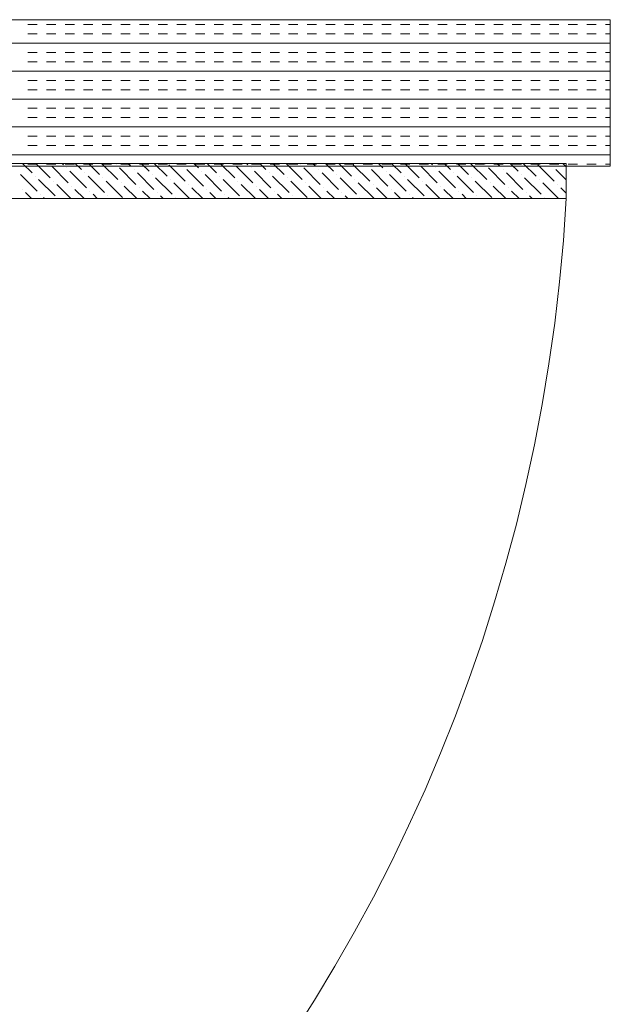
# Model space of a CAD drawing. Extents: x 3940905 to 4145695, y 925352 to 1109797.
# Tile 967 of 1056: x 4063836 to 4064037, y 1100079 to 1100414. Entities that reach past the tile are written whole.
import ezdxf

# ---------------------------------------------------------------- set-up
doc = ezdxf.new("R2010")
doc.units = 0
doc.header["$LTSCALE"] = 750
doc.header["$MEASUREMENT"] = 0
doc.layers.add('CKD Equipments', color=252, linetype='CONTINUOUS', lineweight=0)

msp = doc.modelspace()

# ---------------------------------------------------------------- linework, layer by layer
at = {"layer": 'CKD Equipments'}
for p, q in [((4064037.17, 1100414.26), (4063437.17, 1100414.26)), ((4064037.17, 1100364.26), (4064037.17, 1100414.26)), ((4063453.17, 1100365.26), (4064022.17, 1100365.26)), ((4064022.17, 1100365.26), (4064022.17, 1100353.26)), ((4063437.17, 1100364.26), (4064037.17, 1100364.26)), ((4064022.17, 1100353.26), (4063453.17, 1100353.26))]:
    msp.add_line(p, q, dxfattribs=at)
at = {"layer": 'CKD Equipments', "color": 4, "linetype": 'Continuous'}
for p, q in [((4063838.69, 1100412.61), (4063841.87, 1100412.61)), ((4063845.04, 1100412.61), (4063848.22, 1100412.61)), ((4063851.39, 1100412.61), (4063854.57, 1100412.61)), ((4063857.74, 1100412.61), (4063860.92, 1100412.61)), ((4063864.09, 1100412.61), (4063867.27, 1100412.61)), ((4063870.44, 1100412.61), (4063873.62, 1100412.61)), ((4063876.79, 1100412.61), (4063879.97, 1100412.61)), ((4063883.14, 1100412.61), (4063886.32, 1100412.61)), ((4063889.49, 1100412.61), (4063892.67, 1100412.61)), ((4063895.84, 1100412.61), (4063899.02, 1100412.61)), ((4063902.19, 1100412.61), (4063905.37, 1100412.61)), ((4063908.54, 1100412.61), (4063911.72, 1100412.61)), ((4063914.89, 1100412.61), (4063918.07, 1100412.61)), ((4063921.24, 1100412.61), (4063924.42, 1100412.61)), ((4063927.59, 1100412.61), (4063930.77, 1100412.61)), ((4063933.94, 1100412.61), (4063937.12, 1100412.61)), ((4063940.29, 1100412.61), (4063943.47, 1100412.61)), ((4063946.64, 1100412.61), (4063949.82, 1100412.61)), ((4063952.99, 1100412.61), (4063956.17, 1100412.61)), ((4063959.34, 1100412.61), (4063962.52, 1100412.61)), ((4063965.69, 1100412.61), (4063968.87, 1100412.61)), ((4063972.04, 1100412.61), (4063975.22, 1100412.61)), ((4063978.39, 1100412.61), (4063981.57, 1100412.61)), ((4063984.74, 1100412.61), (4063987.92, 1100412.61)), ((4063991.09, 1100412.61), (4063994.27, 1100412.61)), ((4063997.44, 1100412.61), (4064000.62, 1100412.61)), ((4064003.79, 1100412.61), (4064006.97, 1100412.61)), ((4064010.14, 1100412.61), (4064013.32, 1100412.61)), ((4064016.49, 1100412.61), (4064019.67, 1100412.61)), ((4064022.84, 1100412.61), (4064026.02, 1100412.61)), ((4064029.19, 1100412.61), (4064032.37, 1100412.61)), ((4064035.54, 1100412.61), (4064037.17, 1100412.61)), ((4063838.69, 1100409.44), (4063841.87, 1100409.44)), ((4063845.04, 1100409.44), (4063848.22, 1100409.44)), ((4063851.39, 1100409.44), (4063854.57, 1100409.44)), ((4063857.74, 1100409.44), (4063860.92, 1100409.44)), ((4063864.09, 1100409.44), (4063867.27, 1100409.44)), ((4063870.44, 1100409.44), (4063873.62, 1100409.44)), ((4063876.79, 1100409.44), (4063879.97, 1100409.44)), ((4063883.14, 1100409.44), (4063886.32, 1100409.44)), ((4063889.49, 1100409.44), (4063892.67, 1100409.44)), ((4063895.84, 1100409.44), (4063899.02, 1100409.44)), ((4063902.19, 1100409.44), (4063905.37, 1100409.44)), ((4063908.54, 1100409.44), (4063911.72, 1100409.44)), ((4063914.89, 1100409.44), (4063918.07, 1100409.44)), ((4063921.24, 1100409.44), (4063924.42, 1100409.44)), ((4063927.59, 1100409.44), (4063930.77, 1100409.44)), ((4063933.94, 1100409.44), (4063937.12, 1100409.44)), ((4063940.29, 1100409.44), (4063943.47, 1100409.44)), ((4063946.64, 1100409.44), (4063949.82, 1100409.44)), ((4063952.99, 1100409.44), (4063956.17, 1100409.44)), ((4063959.34, 1100409.44), (4063962.52, 1100409.44)), ((4063965.69, 1100409.44), (4063968.87, 1100409.44)), ((4063972.04, 1100409.44), (4063975.22, 1100409.44)), ((4063978.39, 1100409.44), (4063981.57, 1100409.44)), ((4063984.74, 1100409.44), (4063987.92, 1100409.44)), ((4063991.09, 1100409.44), (4063994.27, 1100409.44)), ((4063997.44, 1100409.44), (4064000.62, 1100409.44)), ((4064003.79, 1100409.44), (4064006.97, 1100409.44)), ((4064010.14, 1100409.44), (4064013.32, 1100409.44)), ((4064016.49, 1100409.44), (4064019.67, 1100409.44)), ((4064022.84, 1100409.44), (4064026.02, 1100409.44)), ((4064029.19, 1100409.44), (4064032.37, 1100409.44)), ((4064035.54, 1100409.44), (4064037.17, 1100409.44)), ((4063437.17, 1100406.26), (4064037.17, 1100406.26)), ((4063838.69, 1100403.09), (4063841.87, 1100403.09)), ((4063845.04, 1100403.09), (4063848.22, 1100403.09)), ((4063851.39, 1100403.09), (4063854.57, 1100403.09)), ((4063857.74, 1100403.09), (4063860.92, 1100403.09)), ((4063864.09, 1100403.09), (4063867.27, 1100403.09)), ((4063870.44, 1100403.09), (4063873.62, 1100403.09)), ((4063876.79, 1100403.09), (4063879.97, 1100403.09)), ((4063883.14, 1100403.09), (4063886.32, 1100403.09)), ((4063889.49, 1100403.09), (4063892.67, 1100403.09)), ((4063895.84, 1100403.09), (4063899.02, 1100403.09)), ((4063902.19, 1100403.09), (4063905.37, 1100403.09)), ((4063908.54, 1100403.09), (4063911.72, 1100403.09)), ((4063914.89, 1100403.09), (4063918.07, 1100403.09)), ((4063921.24, 1100403.09), (4063924.42, 1100403.09)), ((4063927.59, 1100403.09), (4063930.77, 1100403.09)), ((4063933.94, 1100403.09), (4063937.12, 1100403.09)), ((4063940.29, 1100403.09), (4063943.47, 1100403.09)), ((4063946.64, 1100403.09), (4063949.82, 1100403.09)), ((4063952.99, 1100403.09), (4063956.17, 1100403.09)), ((4063959.34, 1100403.09), (4063962.52, 1100403.09)), ((4063965.69, 1100403.09), (4063968.87, 1100403.09)), ((4063972.04, 1100403.09), (4063975.22, 1100403.09)), ((4063978.39, 1100403.09), (4063981.57, 1100403.09)), ((4063984.74, 1100403.09), (4063987.92, 1100403.09)), ((4063991.09, 1100403.09), (4063994.27, 1100403.09)), ((4063997.44, 1100403.09), (4064000.62, 1100403.09)), ((4064003.79, 1100403.09), (4064006.97, 1100403.09)), ((4064010.14, 1100403.09), (4064013.32, 1100403.09)), ((4064016.49, 1100403.09), (4064019.67, 1100403.09)), ((4064022.84, 1100403.09), (4064026.02, 1100403.09)), ((4064029.19, 1100403.09), (4064032.37, 1100403.09)), ((4064035.54, 1100403.09), (4064037.17, 1100403.09)), ((4063838.69, 1100399.91), (4063841.87, 1100399.91)), ((4063845.04, 1100399.91), (4063848.22, 1100399.91)), ((4063851.39, 1100399.91), (4063854.57, 1100399.91)), ((4063857.74, 1100399.91), (4063860.92, 1100399.91)), ((4063864.09, 1100399.91), (4063867.27, 1100399.91)), ((4063870.44, 1100399.91), (4063873.62, 1100399.91)), ((4063876.79, 1100399.91), (4063879.97, 1100399.91)), ((4063883.14, 1100399.91), (4063886.32, 1100399.91)), ((4063889.49, 1100399.91), (4063892.67, 1100399.91)), ((4063895.84, 1100399.91), (4063899.02, 1100399.91)), ((4063902.19, 1100399.91), (4063905.37, 1100399.91)), ((4063908.54, 1100399.91), (4063911.72, 1100399.91)), ((4063914.89, 1100399.91), (4063918.07, 1100399.91)), ((4063921.24, 1100399.91), (4063924.42, 1100399.91)), ((4063927.59, 1100399.91), (4063930.77, 1100399.91)), ((4063933.94, 1100399.91), (4063937.12, 1100399.91)), ((4063940.29, 1100399.91), (4063943.47, 1100399.91)), ((4063946.64, 1100399.91), (4063949.82, 1100399.91)), ((4063952.99, 1100399.91), (4063956.17, 1100399.91)), ((4063959.34, 1100399.91), (4063962.52, 1100399.91)), ((4063965.69, 1100399.91), (4063968.87, 1100399.91)), ((4063972.04, 1100399.91), (4063975.22, 1100399.91)), ((4063978.39, 1100399.91), (4063981.57, 1100399.91)), ((4063984.74, 1100399.91), (4063987.92, 1100399.91)), ((4063991.09, 1100399.91), (4063994.27, 1100399.91)), ((4063997.44, 1100399.91), (4064000.62, 1100399.91)), ((4064003.79, 1100399.91), (4064006.97, 1100399.91)), ((4064010.14, 1100399.91), (4064013.32, 1100399.91)), ((4064016.49, 1100399.91), (4064019.67, 1100399.91)), ((4064022.84, 1100399.91), (4064026.02, 1100399.91)), ((4064029.19, 1100399.91), (4064032.37, 1100399.91)), ((4064035.54, 1100399.91), (4064037.17, 1100399.91)), ((4063437.17, 1100396.74), (4064037.17, 1100396.74)), ((4063838.69, 1100393.56), (4063841.87, 1100393.56)), ((4063845.04, 1100393.56), (4063848.22, 1100393.56)), ((4063851.39, 1100393.56), (4063854.57, 1100393.56)), ((4063857.74, 1100393.56), (4063860.92, 1100393.56)), ((4063864.09, 1100393.56), (4063867.27, 1100393.56)), ((4063870.44, 1100393.56), (4063873.62, 1100393.56)), ((4063876.79, 1100393.56), (4063879.97, 1100393.56)), ((4063883.14, 1100393.56), (4063886.32, 1100393.56)), ((4063889.49, 1100393.56), (4063892.67, 1100393.56)), ((4063895.84, 1100393.56), (4063899.02, 1100393.56)), ((4063902.19, 1100393.56), (4063905.37, 1100393.56)), ((4063908.54, 1100393.56), (4063911.72, 1100393.56)), ((4063914.89, 1100393.56), (4063918.07, 1100393.56)), ((4063921.24, 1100393.56), (4063924.42, 1100393.56)), ((4063927.59, 1100393.56), (4063930.77, 1100393.56)), ((4063933.94, 1100393.56), (4063937.12, 1100393.56)), ((4063940.29, 1100393.56), (4063943.47, 1100393.56)), ((4063946.64, 1100393.56), (4063949.82, 1100393.56)), ((4063952.99, 1100393.56), (4063956.17, 1100393.56)), ((4063959.34, 1100393.56), (4063962.52, 1100393.56)), ((4063965.69, 1100393.56), (4063968.87, 1100393.56)), ((4063972.04, 1100393.56), (4063975.22, 1100393.56)), ((4063978.39, 1100393.56), (4063981.57, 1100393.56)), ((4063984.74, 1100393.56), (4063987.92, 1100393.56)), ((4063991.09, 1100393.56), (4063994.27, 1100393.56)), ((4063997.44, 1100393.56), (4064000.62, 1100393.56)), ((4064003.79, 1100393.56), (4064006.97, 1100393.56)), ((4064010.14, 1100393.56), (4064013.32, 1100393.56)), ((4064016.49, 1100393.56), (4064019.67, 1100393.56)), ((4064022.84, 1100393.56), (4064026.02, 1100393.56)), ((4064029.19, 1100393.56), (4064032.37, 1100393.56)), ((4064035.54, 1100393.56), (4064037.17, 1100393.56)), ((4063838.69, 1100390.39), (4063841.87, 1100390.39)), ((4063845.04, 1100390.39), (4063848.22, 1100390.39)), ((4063851.39, 1100390.39), (4063854.57, 1100390.39)), ((4063857.74, 1100390.39), (4063860.92, 1100390.39)), ((4063864.09, 1100390.39), (4063867.27, 1100390.39)), ((4063870.44, 1100390.39), (4063873.62, 1100390.39)), ((4063876.79, 1100390.39), (4063879.97, 1100390.39)), ((4063883.14, 1100390.39), (4063886.32, 1100390.39)), ((4063889.49, 1100390.39), (4063892.67, 1100390.39)), ((4063895.84, 1100390.39), (4063899.02, 1100390.39)), ((4063902.19, 1100390.39), (4063905.37, 1100390.39)), ((4063908.54, 1100390.39), (4063911.72, 1100390.39)), ((4063914.89, 1100390.39), (4063918.07, 1100390.39)), ((4063921.24, 1100390.39), (4063924.42, 1100390.39)), ((4063927.59, 1100390.39), (4063930.77, 1100390.39)), ((4063933.94, 1100390.39), (4063937.12, 1100390.39)), ((4063940.29, 1100390.39), (4063943.47, 1100390.39)), ((4063946.64, 1100390.39), (4063949.82, 1100390.39)), ((4063952.99, 1100390.39), (4063956.17, 1100390.39)), ((4063959.34, 1100390.39), (4063962.52, 1100390.39)), ((4063965.69, 1100390.39), (4063968.87, 1100390.39)), ((4063972.04, 1100390.39), (4063975.22, 1100390.39)), ((4063978.39, 1100390.39), (4063981.57, 1100390.39)), ((4063984.74, 1100390.39), (4063987.92, 1100390.39)), ((4063991.09, 1100390.39), (4063994.27, 1100390.39)), ((4063997.44, 1100390.39), (4064000.62, 1100390.39)), ((4064003.79, 1100390.39), (4064006.97, 1100390.39)), ((4064010.14, 1100390.39), (4064013.32, 1100390.39)), ((4064016.49, 1100390.39), (4064019.67, 1100390.39)), ((4064022.84, 1100390.39), (4064026.02, 1100390.39)), ((4064029.19, 1100390.39), (4064032.37, 1100390.39)), ((4064035.54, 1100390.39), (4064037.17, 1100390.39)), ((4063437.17, 1100387.21), (4064037.17, 1100387.21)), ((4063838.69, 1100384.04), (4063841.87, 1100384.04)), ((4063845.04, 1100384.04), (4063848.22, 1100384.04)), ((4063851.39, 1100384.04), (4063854.57, 1100384.04)), ((4063857.74, 1100384.04), (4063860.92, 1100384.04)), ((4063864.09, 1100384.04), (4063867.27, 1100384.04)), ((4063870.44, 1100384.04), (4063873.62, 1100384.04)), ((4063876.79, 1100384.04), (4063879.97, 1100384.04)), ((4063883.14, 1100384.04), (4063886.32, 1100384.04)), ((4063889.49, 1100384.04), (4063892.67, 1100384.04)), ((4063895.84, 1100384.04), (4063899.02, 1100384.04)), ((4063902.19, 1100384.04), (4063905.37, 1100384.04)), ((4063908.54, 1100384.04), (4063911.72, 1100384.04)), ((4063914.89, 1100384.04), (4063918.07, 1100384.04)), ((4063921.24, 1100384.04), (4063924.42, 1100384.04)), ((4063927.59, 1100384.04), (4063930.77, 1100384.04)), ((4063933.94, 1100384.04), (4063937.12, 1100384.04)), ((4063940.29, 1100384.04), (4063943.47, 1100384.04)), ((4063946.64, 1100384.04), (4063949.82, 1100384.04)), ((4063952.99, 1100384.04), (4063956.17, 1100384.04)), ((4063959.34, 1100384.04), (4063962.52, 1100384.04)), ((4063965.69, 1100384.04), (4063968.87, 1100384.04)), ((4063972.04, 1100384.04), (4063975.22, 1100384.04)), ((4063978.39, 1100384.04), (4063981.57, 1100384.04)), ((4063984.74, 1100384.04), (4063987.92, 1100384.04)), ((4063991.09, 1100384.04), (4063994.27, 1100384.04)), ((4063997.44, 1100384.04), (4064000.62, 1100384.04)), ((4064003.79, 1100384.04), (4064006.97, 1100384.04)), ((4064010.14, 1100384.04), (4064013.32, 1100384.04)), ((4064016.49, 1100384.04), (4064019.67, 1100384.04)), ((4064022.84, 1100384.04), (4064026.02, 1100384.04)), ((4064029.19, 1100384.04), (4064032.37, 1100384.04)), ((4064035.54, 1100384.04), (4064037.17, 1100384.04)), ((4063838.69, 1100380.86), (4063841.87, 1100380.86)), ((4063845.04, 1100380.86), (4063848.22, 1100380.86)), ((4063851.39, 1100380.86), (4063854.57, 1100380.86)), ((4063857.74, 1100380.86), (4063860.92, 1100380.86)), ((4063864.09, 1100380.86), (4063867.27, 1100380.86)), ((4063870.44, 1100380.86), (4063873.62, 1100380.86)), ((4063876.79, 1100380.86), (4063879.97, 1100380.86)), ((4063883.14, 1100380.86), (4063886.32, 1100380.86)), ((4063889.49, 1100380.86), (4063892.67, 1100380.86)), ((4063895.84, 1100380.86), (4063899.02, 1100380.86)), ((4063902.19, 1100380.86), (4063905.37, 1100380.86)), ((4063908.54, 1100380.86), (4063911.72, 1100380.86)), ((4063914.89, 1100380.86), (4063918.07, 1100380.86)), ((4063921.24, 1100380.86), (4063924.42, 1100380.86)), ((4063927.59, 1100380.86), (4063930.77, 1100380.86)), ((4063933.94, 1100380.86), (4063937.12, 1100380.86)), ((4063940.29, 1100380.86), (4063943.47, 1100380.86)), ((4063946.64, 1100380.86), (4063949.82, 1100380.86)), ((4063952.99, 1100380.86), (4063956.17, 1100380.86)), ((4063959.34, 1100380.86), (4063962.52, 1100380.86)), ((4063965.69, 1100380.86), (4063968.87, 1100380.86)), ((4063972.04, 1100380.86), (4063975.22, 1100380.86)), ((4063978.39, 1100380.86), (4063981.57, 1100380.86)), ((4063984.74, 1100380.86), (4063987.92, 1100380.86)), ((4063991.09, 1100380.86), (4063994.27, 1100380.86)), ((4063997.44, 1100380.86), (4064000.62, 1100380.86)), ((4064003.79, 1100380.86), (4064006.97, 1100380.86)), ((4064010.14, 1100380.86), (4064013.32, 1100380.86)), ((4064016.49, 1100380.86), (4064019.67, 1100380.86)), ((4064022.84, 1100380.86), (4064026.02, 1100380.86)), ((4064029.19, 1100380.86), (4064032.37, 1100380.86)), ((4064035.54, 1100380.86), (4064037.17, 1100380.86)), ((4063437.17, 1100377.69), (4064037.17, 1100377.69)), ((4063838.69, 1100374.51), (4063841.87, 1100374.51)), ((4063838.69, 1100371.34), (4063841.87, 1100371.34)), ((4063845.04, 1100374.51), (4063848.22, 1100374.51)), ((4063845.04, 1100371.34), (4063848.22, 1100371.34)), ((4063851.39, 1100374.51), (4063854.57, 1100374.51)), ((4063851.39, 1100371.34), (4063854.57, 1100371.34)), ((4063857.74, 1100374.51), (4063860.92, 1100374.51)), ((4063857.74, 1100371.34), (4063860.92, 1100371.34)), ((4063864.09, 1100374.51), (4063867.27, 1100374.51)), ((4063864.09, 1100371.34), (4063867.27, 1100371.34)), ((4063870.44, 1100374.51), (4063873.62, 1100374.51)), ((4063870.44, 1100371.34), (4063873.62, 1100371.34)), ((4063876.79, 1100374.51), (4063879.97, 1100374.51)), ((4063876.79, 1100371.34), (4063879.97, 1100371.34)), ((4063883.14, 1100374.51), (4063886.32, 1100374.51)), ((4063883.14, 1100371.34), (4063886.32, 1100371.34)), ((4063889.49, 1100374.51), (4063892.67, 1100374.51)), ((4063889.49, 1100371.34), (4063892.67, 1100371.34)), ((4063895.84, 1100374.51), (4063899.02, 1100374.51)), ((4063895.84, 1100371.34), (4063899.02, 1100371.34)), ((4063902.19, 1100374.51), (4063905.37, 1100374.51)), ((4063902.19, 1100371.34), (4063905.37, 1100371.34)), ((4063908.54, 1100374.51), (4063911.72, 1100374.51)), ((4063908.54, 1100371.34), (4063911.72, 1100371.34)), ((4063914.89, 1100374.51), (4063918.07, 1100374.51)), ((4063914.89, 1100371.34), (4063918.07, 1100371.34)), ((4063921.24, 1100374.51), (4063924.42, 1100374.51)), ((4063921.24, 1100371.34), (4063924.42, 1100371.34)), ((4063927.59, 1100374.51), (4063930.77, 1100374.51)), ((4063927.59, 1100371.34), (4063930.77, 1100371.34)), ((4063933.94, 1100374.51), (4063937.12, 1100374.51)), ((4063933.94, 1100371.34), (4063937.12, 1100371.34)), ((4063940.29, 1100374.51), (4063943.47, 1100374.51)), ((4063940.29, 1100371.34), (4063943.47, 1100371.34)), ((4063946.64, 1100374.51), (4063949.82, 1100374.51)), ((4063946.64, 1100371.34), (4063949.82, 1100371.34)), ((4063952.99, 1100374.51), (4063956.17, 1100374.51)), ((4063952.99, 1100371.34), (4063956.17, 1100371.34)), ((4063959.34, 1100374.51), (4063962.52, 1100374.51)), ((4063959.34, 1100371.34), (4063962.52, 1100371.34)), ((4063965.69, 1100374.51), (4063968.87, 1100374.51)), ((4063965.69, 1100371.34), (4063968.87, 1100371.34)), ((4063972.04, 1100374.51), (4063975.22, 1100374.51)), ((4063972.04, 1100371.34), (4063975.22, 1100371.34)), ((4063978.39, 1100374.51), (4063981.57, 1100374.51)), ((4063978.39, 1100371.34), (4063981.57, 1100371.34)), ((4063984.74, 1100374.51), (4063987.92, 1100374.51)), ((4063984.74, 1100371.34), (4063987.92, 1100371.34)), ((4063991.09, 1100374.51), (4063994.27, 1100374.51)), ((4063991.09, 1100371.34), (4063994.27, 1100371.34)), ((4063997.44, 1100374.51), (4064000.62, 1100374.51)), ((4063997.44, 1100371.34), (4064000.62, 1100371.34)), ((4064003.79, 1100374.51), (4064006.97, 1100374.51)), ((4064003.79, 1100371.34), (4064006.97, 1100371.34)), ((4064010.14, 1100374.51), (4064013.32, 1100374.51)), ((4064010.14, 1100371.34), (4064013.32, 1100371.34)), ((4064016.49, 1100374.51), (4064019.67, 1100374.51)), ((4064016.49, 1100371.34), (4064019.67, 1100371.34)), ((4064022.84, 1100374.51), (4064026.02, 1100374.51)), ((4064022.84, 1100371.34), (4064026.02, 1100371.34)), ((4064029.19, 1100374.51), (4064032.37, 1100374.51)), ((4064029.19, 1100371.34), (4064032.37, 1100371.34)), ((4064035.54, 1100374.51), (4064037.17, 1100374.51)), ((4064035.54, 1100371.34), (4064037.17, 1100371.34)), ((4063437.17, 1100368.16), (4064037.17, 1100368.16)), ((4063838.69, 1100364.99), (4063841.87, 1100364.99)), ((4063845.04, 1100364.99), (4063848.22, 1100364.99)), ((4063851.39, 1100364.99), (4063854.57, 1100364.99)), ((4063857.74, 1100364.99), (4063860.92, 1100364.99)), ((4063864.09, 1100364.99), (4063867.27, 1100364.99)), ((4063870.44, 1100364.99), (4063873.62, 1100364.99)), ((4063876.79, 1100364.99), (4063879.97, 1100364.99)), ((4063883.14, 1100364.99), (4063886.32, 1100364.99)), ((4063889.49, 1100364.99), (4063892.67, 1100364.99)), ((4063895.84, 1100364.99), (4063899.02, 1100364.99)), ((4063902.19, 1100364.99), (4063905.37, 1100364.99)), ((4063908.54, 1100364.99), (4063911.72, 1100364.99)), ((4063914.89, 1100364.99), (4063918.07, 1100364.99)), ((4063921.24, 1100364.99), (4063924.42, 1100364.99)), ((4063927.59, 1100364.99), (4063930.77, 1100364.99)), ((4063933.94, 1100364.99), (4063937.12, 1100364.99)), ((4063940.29, 1100364.99), (4063943.47, 1100364.99)), ((4063946.64, 1100364.99), (4063949.82, 1100364.99)), ((4063952.99, 1100364.99), (4063956.17, 1100364.99)), ((4063959.34, 1100364.99), (4063962.52, 1100364.99)), ((4063965.69, 1100364.99), (4063968.87, 1100364.99)), ((4063972.04, 1100364.99), (4063975.22, 1100364.99)), ((4063978.39, 1100364.99), (4063981.57, 1100364.99)), ((4063984.74, 1100364.99), (4063987.92, 1100364.99)), ((4063991.09, 1100364.99), (4063994.27, 1100364.99)), ((4063997.44, 1100364.99), (4064000.62, 1100364.99)), ((4064003.79, 1100364.99), (4064006.97, 1100364.99)), ((4064010.14, 1100364.99), (4064013.32, 1100364.99)), ((4064016.49, 1100364.99), (4064019.67, 1100364.99)), ((4064022.84, 1100364.99), (4064026.02, 1100364.99)), ((4064029.19, 1100364.99), (4064032.37, 1100364.99)), ((4064035.54, 1100364.99), (4064037.17, 1100364.99))]:
    msp.add_line(p, q, dxfattribs=at)
at = {"layer": 'CKD Equipments', "color": 55, "linetype": 'Continuous'}
for p, q in [((4063840.16, 1100362.01), (4063836.92, 1100365.26)), ((4063846.34, 1100360.33), (4063841.41, 1100365.26)), ((4063850.83, 1100364.82), (4063850.39, 1100365.26)), ((4063857, 1100363.14), (4063854.88, 1100365.26)), ((4063863.17, 1100361.45), (4063859.37, 1100365.26)), ((4063869.35, 1100359.77), (4063863.86, 1100365.26)), ((4063868.79, 1100364.82), (4063868.79, 1100364.82)), ((4063873.84, 1100364.26), (4063872.84, 1100365.26)), ((4063880.01, 1100362.58), (4063877.33, 1100365.26)), ((4063886.19, 1100360.89), (4063881.82, 1100365.26)), ((4063892.36, 1100359.21), (4063886.75, 1100364.82)), ((4063896.85, 1100363.7), (4063895.29, 1100365.26)), ((4063903.02, 1100362.01), (4063899.78, 1100365.26)), ((4063909.2, 1100360.33), (4063904.27, 1100365.26)), ((4063913.69, 1100364.82), (4063913.25, 1100365.26)), ((4063919.86, 1100363.14), (4063917.74, 1100365.26)), ((4063926.04, 1100361.45), (4063922.23, 1100365.26)), ((4063932.21, 1100359.77), (4063926.72, 1100365.26)), ((4063931.65, 1100364.82), (4063931.65, 1100364.82)), ((4063936.7, 1100364.26), (4063935.7, 1100365.26)), ((4063942.87, 1100362.58), (4063940.19, 1100365.26)), ((4063949.05, 1100360.89), (4063944.68, 1100365.26)), ((4063955.22, 1100359.21), (4063949.61, 1100364.82)), ((4063959.71, 1100363.7), (4063958.15, 1100365.26)), ((4063965.89, 1100362.01), (4063962.64, 1100365.26)), ((4063972.06, 1100360.33), (4063967.13, 1100365.26)), ((4063976.55, 1100364.82), (4063976.11, 1100365.26)), ((4063982.72, 1100363.14), (4063980.6, 1100365.26)), ((4063988.9, 1100361.45), (4063985.09, 1100365.26)), ((4063995.07, 1100359.77), (4063989.58, 1100365.26)), ((4063994.51, 1100364.82), (4063994.51, 1100364.82)), ((4063999.56, 1100364.26), (4063998.56, 1100365.26)), ((4064005.74, 1100362.58), (4064003.05, 1100365.26)), ((4064011.91, 1100360.89), (4064007.54, 1100365.26)), ((4064018.08, 1100359.21), (4064012.47, 1100364.82)), ((4064022.17, 1100364.1), (4064021.01, 1100365.26)), ((4063841.85, 1100355.84), (4063836.23, 1100361.45)), ((4063852.51, 1100358.65), (4063846.9, 1100364.26)), ((4063851.95, 1100363.7), (4063851.95, 1100363.7)), ((4063858.68, 1100356.96), (4063853.07, 1100362.58)), ((4063858.12, 1100362.01), (4063858.12, 1100362.01)), ((4063875.52, 1100358.09), (4063869.91, 1100363.7)), ((4063874.96, 1100363.14), (4063874.96, 1100363.14)), ((4063881.7, 1100356.4), (4063876.08, 1100362.01)), ((4063881.14, 1100361.45), (4063881.14, 1100361.45)), ((4063891.8, 1100364.26), (4063891.8, 1100364.26)), ((4063898.53, 1100357.52), (4063892.92, 1100363.14)), ((4063897.97, 1100362.58), (4063897.97, 1100362.58)), ((4063904.71, 1100355.84), (4063899.1, 1100361.45)), ((4063915.37, 1100358.65), (4063909.76, 1100364.26)), ((4063914.81, 1100363.7), (4063914.81, 1100363.7)), ((4063921.55, 1100356.96), (4063915.93, 1100362.58)), ((4063920.98, 1100362.01), (4063920.98, 1100362.01)), ((4063938.38, 1100358.09), (4063932.77, 1100363.7)), ((4063937.82, 1100363.14), (4063937.82, 1100363.14)), ((4063944.56, 1100356.4), (4063938.95, 1100362.01)), ((4063944, 1100361.45), (4063944, 1100361.45)), ((4063954.66, 1100364.26), (4063954.66, 1100364.26)), ((4063961.4, 1100357.52), (4063955.78, 1100363.14)), ((4063960.83, 1100362.58), (4063960.83, 1100362.58)), ((4063967.57, 1100355.84), (4063961.96, 1100361.45)), ((4063978.23, 1100358.65), (4063972.62, 1100364.26)), ((4063977.67, 1100363.7), (4063977.67, 1100363.7)), ((4063984.41, 1100356.96), (4063978.8, 1100362.58)), ((4063983.85, 1100362.01), (4063983.85, 1100362.01)), ((4064001.25, 1100358.09), (4063995.63, 1100363.7)), ((4064000.68, 1100363.14), (4064000.68, 1100363.14)), ((4064007.42, 1100356.4), (4064001.81, 1100362.01)), ((4064006.86, 1100361.45), (4064006.86, 1100361.45)), ((4064017.52, 1100364.26), (4064017.52, 1100364.26)), ((4064022.17, 1100359.61), (4064018.65, 1100363.14)), ((4063841.29, 1100360.89), (4063841.29, 1100360.89)), ((4063848.02, 1100354.16), (4063842.41, 1100359.77)), ((4063847.46, 1100359.21), (4063847.46, 1100359.21)), ((4063853.41, 1100353.26), (4063848.58, 1100358.09)), ((4063864.86, 1100355.28), (4063859.25, 1100360.89)), ((4063864.3, 1100360.33), (4063864.3, 1100360.33)), ((4063871.03, 1100353.6), (4063865.42, 1100359.21)), ((4063870.47, 1100358.65), (4063870.47, 1100358.65)), ((4063887.87, 1100354.72), (4063882.26, 1100360.33)), ((4063887.31, 1100359.77), (4063887.31, 1100359.77)), ((4063893.82, 1100353.26), (4063888.43, 1100358.65)), ((4063893.48, 1100358.09), (4063893.48, 1100358.09)), ((4063904.15, 1100360.89), (4063904.15, 1100360.89)), ((4063910.88, 1100354.16), (4063905.27, 1100359.77)), ((4063910.32, 1100359.21), (4063910.32, 1100359.21)), ((4063916.27, 1100353.26), (4063911.44, 1100358.09)), ((4063927.72, 1100355.28), (4063922.11, 1100360.89)), ((4063927.16, 1100360.33), (4063927.16, 1100360.33)), ((4063933.89, 1100353.6), (4063928.28, 1100359.21)), ((4063933.33, 1100358.65), (4063933.33, 1100358.65)), ((4063950.73, 1100354.72), (4063945.12, 1100360.33)), ((4063950.17, 1100359.77), (4063950.17, 1100359.77)), ((4063956.68, 1100353.26), (4063951.29, 1100358.65)), ((4063956.34, 1100358.09), (4063956.34, 1100358.09)), ((4063967.01, 1100360.89), (4063967.01, 1100360.89)), ((4063973.74, 1100354.16), (4063968.13, 1100359.77)), ((4063973.18, 1100359.21), (4063973.18, 1100359.21)), ((4063979.13, 1100353.26), (4063974.31, 1100358.09)), ((4063990.58, 1100355.28), (4063984.97, 1100360.89)), ((4063990.02, 1100360.33), (4063990.02, 1100360.33)), ((4063996.76, 1100353.6), (4063991.14, 1100359.21)), ((4063996.19, 1100358.65), (4063996.19, 1100358.65)), ((4064013.59, 1100354.72), (4064007.98, 1100360.33)), ((4064013.03, 1100359.77), (4064013.03, 1100359.77)), ((4064019.54, 1100353.26), (4064014.16, 1100358.65)), ((4064019.21, 1100358.09), (4064019.21, 1100358.09)), ((4063836.8, 1100356.4), (4063836.8, 1100356.4)), ((4063839.94, 1100353.26), (4063837.92, 1100355.28)), ((4063842.97, 1100354.72), (4063842.97, 1100354.72)), ((4063853.63, 1100357.52), (4063853.63, 1100357.52)), ((4063857.9, 1100353.26), (4063854.76, 1100356.4)), ((4063859.81, 1100355.84), (4063859.81, 1100355.84)), ((4063862.39, 1100353.26), (4063860.93, 1100354.72)), ((4063875.86, 1100353.26), (4063871.59, 1100357.52)), ((4063876.64, 1100356.96), (4063876.64, 1100356.96)), ((4063880.35, 1100353.26), (4063877.77, 1100355.84)), ((4063882.82, 1100355.28), (4063882.82, 1100355.28)), ((4063898.31, 1100353.26), (4063894.61, 1100356.96)), ((4063899.66, 1100356.4), (4063899.66, 1100356.4)), ((4063902.8, 1100353.26), (4063900.78, 1100355.28)), ((4063905.83, 1100354.72), (4063905.83, 1100354.72)), ((4063916.49, 1100357.52), (4063916.49, 1100357.52)), ((4063920.76, 1100353.26), (4063917.62, 1100356.4)), ((4063922.67, 1100355.84), (4063922.67, 1100355.84)), ((4063925.25, 1100353.26), (4063923.79, 1100354.72)), ((4063938.72, 1100353.26), (4063934.46, 1100357.52)), ((4063939.51, 1100356.96), (4063939.51, 1100356.96)), ((4063943.21, 1100353.26), (4063940.63, 1100355.84)), ((4063945.68, 1100355.28), (4063945.68, 1100355.28)), ((4063961.17, 1100353.26), (4063957.47, 1100356.96)), ((4063962.52, 1100356.4), (4063962.52, 1100356.4)), ((4063965.66, 1100353.26), (4063963.64, 1100355.28)), ((4063968.69, 1100354.72), (4063968.69, 1100354.72)), ((4063979.36, 1100357.52), (4063979.36, 1100357.52)), ((4063983.62, 1100353.26), (4063980.48, 1100356.4)), ((4063985.53, 1100355.84), (4063985.53, 1100355.84)), ((4063988.11, 1100353.26), (4063986.65, 1100354.72)), ((4064001.58, 1100353.26), (4063997.32, 1100357.52)), ((4064002.37, 1100356.96), (4064002.37, 1100356.96)), ((4064006.07, 1100353.26), (4064003.49, 1100355.84)), ((4064008.54, 1100355.28), (4064008.54, 1100355.28)), ((4064022.17, 1100355.12), (4064020.33, 1100356.96)), ((4063844.43, 1100353.26), (4063844.09, 1100353.6)), ((4063865.98, 1100354.16), (4063865.98, 1100354.16)), ((4063884.84, 1100353.26), (4063883.94, 1100354.16)), ((4063888.99, 1100353.6), (4063888.99, 1100353.6)), ((4063907.29, 1100353.26), (4063906.95, 1100353.6)), ((4063928.84, 1100354.16), (4063928.84, 1100354.16)), ((4063947.7, 1100353.26), (4063946.8, 1100354.16)), ((4063951.85, 1100353.6), (4063951.85, 1100353.6)), ((4063970.15, 1100353.26), (4063969.82, 1100353.6)), ((4063991.7, 1100354.16), (4063991.7, 1100354.16)), ((4064010.56, 1100353.26), (4064009.66, 1100354.16)), ((4064014.72, 1100353.6), (4064014.72, 1100353.6))]:
    msp.add_line(p, q, dxfattribs=at)
at = {"layer": 'CKD Equipments'}
msp.add_arc((4063438.96, 1100386.3), 584.15, 271.10035, 356.75704, dxfattribs=at)

doc.saveas('drawing.dxf')
